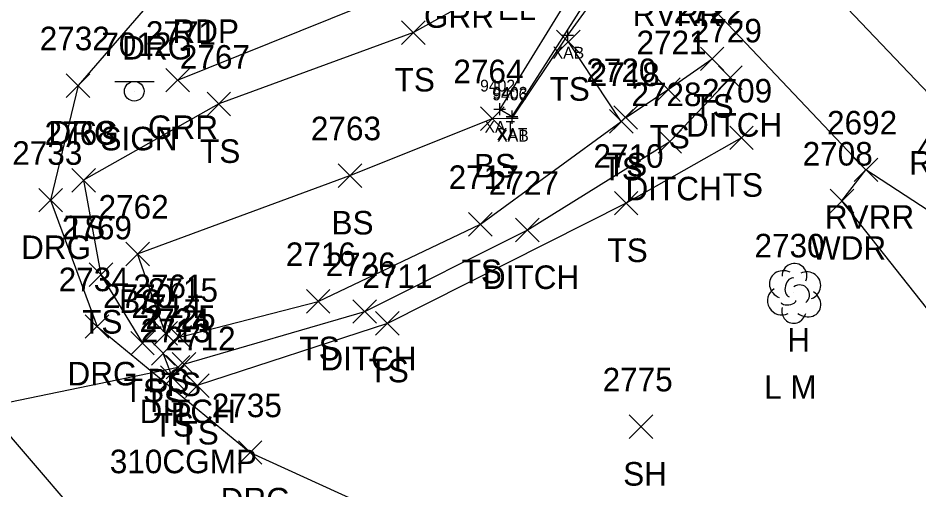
# Model space of a CAD drawing. Extents: x 1482574 to 1485769, y 580696 to 595649.
# Drawn here: x 1484447.1 to 1484523.6, y 582696.2 to 582736.2 of the extents above; entities that cross this region are included whole.
import ezdxf

# ---------------------------------------------------------------- set-up
doc = ezdxf.new("R2010")
doc.units = 0
for name, color, linetype in [('B_A', 7, 'Continuous'), ('B_I', 7, 'Continuous'), ('B_TIC', 7, 'Continuous'), ('BSUBM', 7, 'Continuous'), ('D_A', 7, 'Continuous'), ('D_C', 7, 'Continuous'), ('D_I', 7, 'Continuous'), ('D_TIC', 7, 'Continuous'), ('DCP', 7, 'Continuous'), ('DD', 7, 'Continuous'), ('L_A', 7, 'Continuous'), ('L_C', 7, 'Continuous'), ('L_I', 7, 'Continuous'), ('L_TIC', 7, 'Continuous'), ('LAWA', 7, 'Continuous'), ('LAWE', 7, 'Continuous'), ('LELB', 7, 'Continuous'), ('LTD', 7, 'Continuous'), ('P_A', 7, 'Continuous'), ('R_A', 7, 'Continuous'), ('R_I', 7, 'Continuous'), ('R_TIC', 7, 'Continuous'), ('RDG', 7, 'Continuous'), ('RGR', 7, 'Continuous'), ('S_A', 7, 'Continuous'), ('S_I', 7, 'Continuous'), ('SSGN', 7, 'Continuous'), ('U_A', 7, 'Continuous')]:
    doc.layers.add(name, color=color, linetype=linetype)

msp = doc.modelspace()

# ---------------------------------------------------------------- linework, layer by layer
at = {"layer": 'B_TIC'}
for p, q in [((1484493.789, 582734.773), (1484493.865, 582734.773)), ((1484488.022, 582728.48), (1484488.098, 582728.48)), ((1484489.068, 582727.873), (1484489.144, 582727.873)), ((1484489.085, 582727.729), (1484489.161, 582727.729))]:
    msp.add_line(p, q, dxfattribs=at)
for points in [[(1484493.286, 582734.773), (1484494.286, 582734.773)], [(1484493.786, 582734.273), (1484493.786, 582735.273)], [(1484488.019, 582727.98), (1484488.019, 582728.98)], [(1484487.519, 582728.48), (1484488.519, 582728.48)], [(1484488.565, 582727.873), (1484489.565, 582727.873)], [(1484489.065, 582727.373), (1484489.065, 582728.373)], [(1484489.082, 582727.229), (1484489.082, 582728.229)], [(1484488.582, 582727.729), (1484489.582, 582727.729)]]:
    msp.add_lwpolyline(points, dxfattribs=at)
at = {"layer": 'BSUBM'}
for points in [[(1484489.082, 582727.729), (1484493.786, 582734.773), (1484499.61, 582742.798), (1484492.425, 582766.984), (1484476.208, 582770.623), (1484460.42, 582774.373), (1484460.128, 582773.031)], [(1484493.753, 582744.556), (1484494.954, 582739.76), (1484488.019, 582728.48), (1484489.065, 582727.873), (1484496.191, 582739.018), (1484494.649, 582744.806)]]:
    msp.add_lwpolyline(points, dxfattribs=at)
at = {"layer": 'D_TIC'}
for points in [[(1484506.582, 582730.148), (1484508.582, 582732.148)], [(1484508.582, 582730.148), (1484506.582, 582732.148)], [(1484501.448, 582724.741), (1484503.448, 582726.741)], [(1484503.448, 582724.741), (1484501.448, 582726.741)], [(1484489.351, 582717.218), (1484491.351, 582719.218)], [(1484491.351, 582717.218), (1484489.351, 582719.218)], [(1484475.562, 582710.312), (1484477.562, 582712.312)], [(1484477.562, 582710.312), (1484475.562, 582712.312)], [(1484459.719, 582705.581), (1484461.719, 582707.581)], [(1484461.719, 582705.581), (1484459.719, 582707.581)], [(1484460.224, 582705.833), (1484462.224, 582707.833)], [(1484462.224, 582705.833), (1484460.224, 582707.833)]]:
    msp.add_lwpolyline(points, dxfattribs=at)
at = {"layer": 'DCP'}
msp.add_lwpolyline([(1484440.453, 582702.401), (1484460.719, 582706.581)], dxfattribs=at)
at = {"layer": 'DD'}
msp.add_lwpolyline([(1484461.224, 582706.833), (1484476.562, 582711.312), (1484490.351, 582718.218), (1484502.448, 582725.741), (1484507.582, 582731.148)], dxfattribs=at)
at = {"layer": 'L_TIC'}
for points in [[(1484479.689, 582733.983), (1484481.689, 582735.983)], [(1484481.689, 582733.983), (1484479.689, 582735.983)], [(1484492.839, 582733.199), (1484494.839, 582735.199)], [(1484494.839, 582733.199), (1484492.839, 582735.199)], [(1484505.037, 582731.755), (1484507.037, 582733.755)], [(1484507.037, 582731.755), (1484505.037, 582733.755)], [(1484501.313, 582729.144), (1484503.313, 582731.144)], [(1484503.313, 582729.144), (1484501.313, 582731.144)], [(1484463.183, 582727.92), (1484465.183, 582729.92)], [(1484465.183, 582727.92), (1484463.183, 582729.92)], [(1484486.389, 582726.683), (1484488.389, 582728.683)], [(1484488.389, 582726.683), (1484486.389, 582728.683)], [(1484497.708, 582726.778), (1484499.708, 582728.778)], [(1484499.708, 582726.778), (1484497.708, 582728.778)], [(1484497.333, 582726.447), (1484499.333, 582728.447)], [(1484499.333, 582726.447), (1484497.333, 582728.447)], [(1484507.527, 582725.046), (1484509.527, 582727.046)], [(1484509.527, 582725.046), (1484507.527, 582727.046)], [(1484518.091, 582722.333), (1484520.091, 582724.333)], [(1484520.091, 582722.333), (1484518.091, 582724.333)], [(1484451.707, 582721.45), (1484453.707, 582723.45)], [(1484453.707, 582721.45), (1484451.707, 582723.45)], [(1484474.302, 582721.844), (1484476.302, 582723.844)], [(1484476.302, 582721.844), (1484474.302, 582723.844)], [(1484516.054, 582719.695), (1484518.054, 582721.695)], [(1484518.054, 582719.695), (1484516.054, 582721.695)], [(1484497.747, 582719.505), (1484499.747, 582721.505)], [(1484499.747, 582719.505), (1484497.747, 582721.505)], [(1484485.375, 582717.707), (1484487.375, 582719.707)], [(1484487.375, 582717.707), (1484485.375, 582719.707)], [(1484456.287, 582715.19), (1484458.287, 582717.19)], [(1484458.287, 582715.19), (1484456.287, 582717.19)], [(1484453.177, 582713.432), (1484455.177, 582715.432)], [(1484455.177, 582713.432), (1484453.177, 582715.432)], [(1484471.612, 582711.168), (1484473.612, 582713.168)], [(1484473.612, 582711.168), (1484471.612, 582713.168)], [(1484477.481, 582709.298), (1484479.481, 582711.298)], [(1484479.481, 582709.298), (1484477.481, 582711.298)], [(1484458.672, 582708.448), (1484460.672, 582710.448)], [(1484460.672, 582708.448), (1484458.672, 582710.448)], [(1484456.704, 582707.618), (1484458.704, 582709.618)], [(1484458.704, 582707.618), (1484456.704, 582709.618)], [(1484459.857, 582708.13), (1484461.857, 582710.13)], [(1484461.857, 582708.13), (1484459.857, 582710.13)], [(1484458.462, 582706.765), (1484460.462, 582708.765)], [(1484460.462, 582706.765), (1484458.462, 582708.765)], [(1484459.246, 582704.695), (1484461.246, 582706.695)], [(1484461.246, 582704.695), (1484459.246, 582706.695)], [(1484461.353, 582704.019), (1484463.353, 582706.019)], [(1484463.353, 582704.019), (1484461.353, 582706.019)], [(1484499.003, 582700.528), (1484501.003, 582702.528)], [(1484501.003, 582700.528), (1484499.003, 582702.528)]]:
    msp.add_lwpolyline(points, dxfattribs=at)
at = {"layer": 'LAWA'}
for points in [[(1484517.054, 582720.695), (1484519.091, 582723.333)], [(1484717.191, 582518.205), (1484682.766, 582547.965), (1484635.846, 582616.61), (1484614.613, 582638.697), (1484590.348, 582654.143), (1484563.586, 582679.793), (1484533.455, 582699.963), (1484517.054, 582720.695)]]:
    msp.add_lwpolyline(points, dxfattribs=at)
at = {"layer": 'LAWE'}
for points in [[(1484560.436, 582694.182), (1484551.66, 582704.268), (1484532.995, 582714.264), (1484519.091, 582723.333), (1484502.779, 582740.554), (1484501.385, 582743.713), (1484497.277, 582758.188), (1484502.966, 582768.086), (1484494.492, 582784.097), (1484487.484, 582783.172), (1484467.828, 582796.594)], [(1484558.074, 582715.573), (1484549.541, 582713.684), (1484526.171, 582727.932), (1484511.759, 582743.106), (1484507.832, 582749.474), (1484514.249, 582756.177), (1484538.973, 582732.532), (1484550.289, 582734.015)]]:
    msp.add_lwpolyline(points, dxfattribs=at)
at = {"layer": 'LELB'}
for points in [[(1484493.074, 582741.905), (1484480.689, 582734.983), (1484464.183, 582728.92), (1484452.707, 582722.45), (1484454.177, 582714.432), (1484457.704, 582708.618)], [(1484508.527, 582726.046), (1484498.747, 582720.505), (1484478.481, 582710.298), (1484462.353, 582705.019), (1484460.246, 582705.695), (1484459.462, 582707.765), (1484460.857, 582709.13), (1484472.612, 582712.168), (1484486.375, 582718.707), (1484498.333, 582727.447), (1484493.839, 582734.199)], [(1484498.708, 582727.778), (1484502.313, 582730.144), (1484506.037, 582732.755)], [(1484459.672, 582709.448), (1484457.287, 582716.19), (1484475.302, 582722.844), (1484487.389, 582727.683)], [(1484487.389, 582727.683), (1484489.082, 582727.729)]]:
    msp.add_lwpolyline(points, dxfattribs=at)
at = {"layer": 'LTD'}
msp.add_line((1484512.979, 582712.9), (1484512.979, 582712.9), dxfattribs=at)
msp.add_line((1484512.979, 582712.9), (1484512.979, 582712.9), dxfattribs=at)
msp.add_arc((1484513.026, 582714.334), 1.047, 335.52715, 180.95627, dxfattribs=at)
for centre, major_axis, ratio, start_param, end_param in [((1484512.187, 582713.567), (1.21, -0.512), 0.895232, 1.570796, 4.712389), ((1484514.021, 582713.484), (-1.141, -0.483), 0.949671, 1.570796, 4.712389), ((1484512.771, 582713.358), (-0.208, -0.792), 0.645439, 3.141593, 6.283185), ((1484513.479, 582712.733), (-0.5, 0.667), 0.989748, 3.141593, 6.283185), ((1484511.896, 582712.191), (0.584, -1.042), 0.959034, 3.141593, 6.283185), ((1484513.979, 582712.067), (-1.09, 0.792), 0.841452, 1.570796, 4.712389), ((1484512.521, 582712.15), (-0.625, -0.083), 0.423636, 0, 3.141593), ((1484512.979, 582711.4), (0.265, 1.061), 0.942809, 1.570796, 4.712389)]:
    msp.add_ellipse(centre, major_axis=major_axis, ratio=ratio, start_param=start_param, end_param=end_param, dxfattribs=at)
at = {"layer": 'R_TIC'}
for points in [[(1484459.686, 582729.947), (1484461.686, 582731.947)], [(1484461.686, 582729.947), (1484459.686, 582731.947)], [(1484451.244, 582729.482), (1484453.244, 582731.482)], [(1484453.244, 582729.482), (1484451.244, 582731.482)], [(1484448.915, 582719.76), (1484450.915, 582721.76)], [(1484450.915, 582719.76), (1484448.915, 582721.76)], [(1484452.855, 582709.032), (1484454.855, 582711.032)], [(1484454.855, 582709.032), (1484452.855, 582711.032)], [(1484465.844, 582698.337), (1484467.844, 582700.337)], [(1484467.844, 582698.337), (1484465.844, 582700.337)]]:
    msp.add_lwpolyline(points, dxfattribs=at)
at = {"layer": 'RDG'}
for points in [[(1484583.819, 582596.417), (1484565.24, 582620.567), (1484543.169, 582638.336), (1484520.413, 582650.052), (1484501.306, 582659.435), (1484507.835, 582646.669), (1484520.607, 582632.883), (1484506.26, 582620.275), (1484493.265, 582637.857), (1484479.547, 582671.965), (1484455.197, 582690.583), (1484434.636, 582714.55), (1484419.292, 582725.504), (1484398.449, 582737.745)], [(1484458.494, 582737.696), (1484452.244, 582730.482), (1484449.915, 582720.76), (1484453.855, 582710.032), (1484466.844, 582699.337), (1484498.504, 582684.884), (1484531.791, 582671.928), (1484539.288, 582654.524), (1484515.151, 582663.644), (1484544.436, 582648.116), (1484573.389, 582626.932), (1484595.377, 582600.784)]]:
    msp.add_lwpolyline(points, dxfattribs=at)
at = {"layer": 'RGR'}
msp.add_lwpolyline([(1484460.686, 582730.947), (1484484.101, 582740.386), (1484492.94, 582743.267)], dxfattribs=at)
at = {"layer": 'SSGN'}
for p, q in [((1484455.358, 582730.84), (1484458.691, 582730.84)), ((1484457.005, 582730.006), (1484457.005, 582730.006))]:
    msp.add_line(p, q, dxfattribs=at)
msp.add_circle((1484457.005, 582730.006), 0.833, dxfattribs=at)

# ---------------------------------------------------------------- texts
at = {"layer": 'B_A'}
for s, p in [('XAB', (1484492.506, 582732.773)), ('XAT', (1484486.724, 582726.48)), ('XAT', (1484487.77, 582725.873)), ('XAB', (1484487.802, 582725.729))]:
    msp.add_text(s, height=1, dxfattribs=at).set_placement(p)
at = {"layer": 'B_I'}
for s, p in [('9402', (1484486.35, 582729.98)), ('9406', (1484487.385, 582729.229)), ('9403', (1484487.396, 582729.373))]:
    msp.add_text(s, height=1, dxfattribs=at).set_placement(p)
at = {"layer": 'D_A'}
for s, p in [('DITCH', (1484503.818, 582726.148)), ('DITCH', (1484498.684, 582720.741)), ('DITCH', (1484486.587, 582713.218)), ('DITCH', (1484472.798, 582706.312)), ('DITCH', (1484457.46, 582701.833)), ('P', (1484460.097, 582701.581))]:
    msp.add_text(s, height=2, dxfattribs=at).set_placement(p)
at = {"layer": 'D_C'}
msp.add_text('310CGMP', height=2, dxfattribs=at).set_placement((1484454.932, 582697.581))
at = {"layer": 'D_I'}
for s, p in [('2729', (1484504.314, 582734.148)), ('2728', (1484499.188, 582728.741)), ('2727', (1484487.091, 582721.218)), ('2726', (1484473.247, 582714.312)), ('2725', (1484457.964, 582709.833)), ('2724', (1484457.459, 582709.581))]:
    msp.add_text(s, height=2, dxfattribs=at).set_placement(p)
at = {"layer": 'L_A'}
for s, p in [('RVRR', (1484499.291, 582735.554)), ('TS', (1484479.098, 582729.983)), ('TS', (1484492.248, 582729.199)), ('TS', (1484504.446, 582727.755)), ('TS', (1484500.722, 582725.144)), ('TS', (1484462.592, 582723.92)), ('BS', (1484485.83, 582722.683)), ('TS', (1484497.117, 582722.778)), ('RVRL', (1484522.738, 582722.932)), ('TS', (1484496.742, 582722.447)), ('TS', (1484506.936, 582721.046)), ('RVRR', (1484515.603, 582718.333)), ('TS', (1484451.116, 582717.45)), ('BS', (1484473.743, 582717.844)), ('TS', (1484497.156, 582715.505)), ('WDR', (1484514.416, 582715.695)), ('TS', (1484484.784, 582713.707)), ('BS', (1484455.728, 582711.19)), ('TS', (1484452.586, 582709.432)), ('H', (1484512.412, 582707.9)), ('TS', (1484471.021, 582707.168)), ('TS', (1484476.89, 582705.298)), ('BS', (1484458.113, 582704.448)), ('TS', (1484456.113, 582703.618)), ('TS', (1484459.266, 582704.13)), ('TS', (1484457.871, 582702.765)), ('TS', (1484458.655, 582700.695)), ('TS', (1484460.762, 582700.019)), ('SH', (1484498.491, 582696.528))]:
    msp.add_text(s, height=2, dxfattribs=at).set_placement(p)
at = {"layer": 'L_C'}
msp.add_text('L M', height=2, dxfattribs=at).set_placement((1484510.444, 582703.9))
at = {"layer": 'L_I'}
for s, p in [('2722', (1484502.777, 582735.755)), ('2721', (1484499.62, 582733.144)), ('2767', (1484460.876, 582731.92)), ('2764', (1484484.082, 582730.683)), ('2720', (1484495.362, 582730.778)), ('2718', (1484495.64, 582730.447)), ('2709', (1484505.181, 582729.046)), ('2763', (1484471.995, 582725.844)), ('2692', (1484515.784, 582726.333)), ('2768', (1484449.4, 582725.45)), ('4038', (1484523.407, 582724.226)), ('2710', (1484495.967, 582723.505)), ('2708', (1484513.715, 582723.695)), ('2717', (1484483.682, 582721.707)), ('2762', (1484453.98, 582719.19)), ('2769', (1484450.862, 582717.432)), ('2730', (1484509.633, 582715.9)), ('2716', (1484469.864, 582715.168)), ('2711', (1484476.355, 582713.298)), ('2761', (1484456.932, 582712.448)), ('2715', (1484458.164, 582712.13)), ('2770', (1484454.358, 582711.618)), ('2714', (1484456.769, 582710.765)), ('2713', (1484457.553, 582708.695)), ('2712', (1484459.66, 582708.019)), ('2775', (1484496.743, 582704.528))]:
    msp.add_text(s, height=2, dxfattribs=at).set_placement(p)
at = {"layer": 'P_A'}
msp.add_text('RDP', height=2, dxfattribs=at).set_placement((1484460.247, 582734.1))
at = {"layer": 'R_A'}
for s, p in [('GRR', (1484481.589, 582735.386)), ('DRG', (1484455.982, 582732.696)), ('GRR', (1484458.174, 582725.947)), ('DRG', (1484449.732, 582725.482)), ('DRG', (1484447.403, 582715.76)), ('DRG', (1484451.343, 582705.032)), ('DRG', (1484464.332, 582694.337))]:
    msp.add_text(s, height=2, dxfattribs=at).set_placement(p)
at = {"layer": 'R_I'}
for s, p in [('2732', (1484448.984, 582733.482)), ('2771', (1484457.993, 582733.947)), ('2733', (1484446.655, 582723.76)), ('2734', (1484450.595, 582713.032)), ('2735', (1484463.584, 582702.337))]:
    msp.add_text(s, height=2, dxfattribs=at).set_placement(p)
at = {"layer": 'S_A'}
msp.add_text('SIGN', height=2, dxfattribs=at).set_placement((1484454.142, 582724.986))
at = {"layer": 'S_I'}
msp.add_text('7012', height=2, dxfattribs=at).set_placement((1484454.213, 582732.986))
at = {"layer": 'U_A'}
msp.add_text('EL', height=2, dxfattribs=at).set_placement((1484487.836, 582736.036))

doc.saveas('drawing.dxf')
